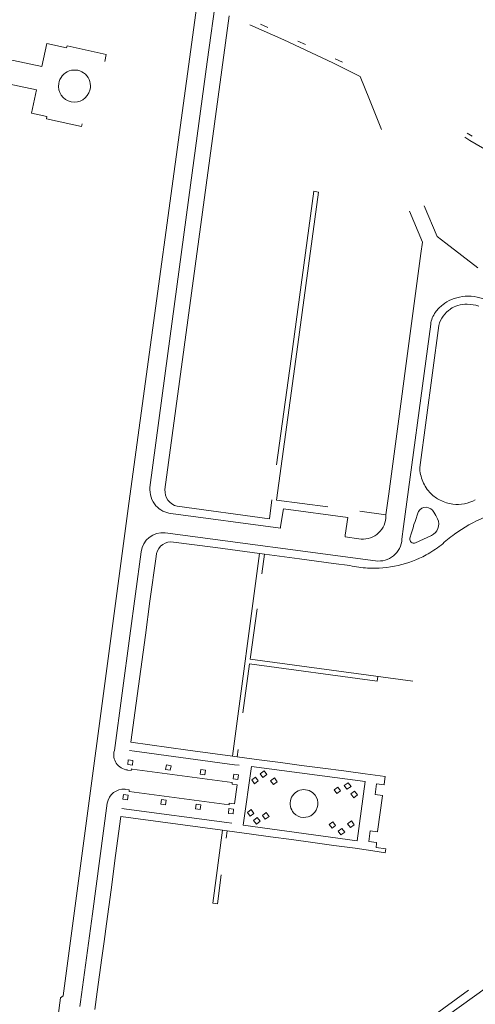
# Model space of a CAD drawing. Extents: x 145000 to 155000, y 457500 to 470000.
# Tile 539 of 548: x 154337 to 154452, y 468110 to 468359. Entities that reach past the tile are written whole.
import ezdxf

# ---------------------------------------------------------------- set-up
doc = ezdxf.new("R2010")
doc.units = 0
doc.header["$LTSCALE"] = 0.2
doc.header["$MEASUREMENT"] = 0
doc.layers.add('kant verharding', color=252, linetype='Continuous', lineweight=0)

msp = doc.modelspace()

# ---------------------------------------------------------------- linework, layer by layer
at = {"layer": 'kant verharding', "linetype": 'Continuous', "lineweight": 0}
for p, q in [((154385.74, 468391.64), (154364.56, 468236.78)), ((154373.73, 468240.3), (154389.95, 468360.19)), ((154397.88, 468358.08), (154399.78, 468357.24)), ((154407.35, 468353.81), (154409.25, 468352.92)), ((154343.83, 468353.17), (154342.56, 468347.38)), ((154348.8, 468352.13), (154343.83, 468353.17)), ((154348.95, 468352.59), (154348.8, 468352.13)), ((154358.83, 468350.45), (154348.95, 468352.59)), ((154342.56, 468347.38), (154333.78, 468349.27)), ((154358.49, 468348.63), (154358.83, 468350.45)), ((154416.75, 468349.35), (154418.59, 468348.45)), ((154450.15, 468330.48), (154451.41, 468329.72)), ((154448.79, 468299.52), (154444.75, 468302.64)), ((154437.77, 468294.99), (154438.45, 468300.04)), ((154452.83, 468296.4), (154448.79, 468299.52)), ((154437.1, 468289.93), (154437.77, 468294.99)), ((154436.42, 468284.88), (154437.1, 468289.93)), ((154435.75, 468279.82), (154436.42, 468284.88)), ((154438.15, 468245.92), (154442.96, 468281.86)), ((154435.07, 468274.76), (154435.75, 468279.82)), ((154434.39, 468269.64), (154435.07, 468274.76)), ((154433.7, 468264.51), (154434.39, 468269.64)), ((154433.02, 468259.45), (154433.7, 468264.51)), ((154432.34, 468254.4), (154433.02, 468259.45)), ((154431.67, 468249.34), (154432.34, 468254.4)), ((154430.99, 468244.29), (154431.67, 468249.34)), ((154430.31, 468239.23), (154430.99, 468244.29)), ((154401.97, 468237.65), (154414.88, 468235.92)), ((154402.98, 468230.93), (154403.74, 468235.41)), ((154419.95, 468233.23), (154403.74, 468235.41)), ((154429.63, 468233.92), (154429.59, 468233.06)), ((154437.8, 468234.57), (154437.86, 468234.72)), ((154419.95, 468233.23), (154419.31, 468228.73)), ((154373.77, 468229.36), (154427, 468222.27)), ((154433.67, 468227.72), (154434.1, 468230.92)), ((154435.7, 468227.97), (154435.78, 468228.26)), ((154441.1, 468228.65), (154437.08, 468226.81)), ((154390.77, 468172.84), (154397.67, 468224.12)), ((154398.2, 468218.97), (154398.88, 468223.96)), ((154369.93, 468212.08), (154371.46, 468223.34)), ((154416.37, 468221.62), (154407.75, 468222.78)), ((154420.48, 468221.07), (154416.37, 468221.62)), ((154368.77, 468203.47), (154369.93, 468212.08)), ((154367.6, 468194.84), (154368.77, 468203.47)), ((154366.44, 468186.22), (154367.6, 468194.84)), ((154366.03, 468174.08), (154364.73, 468174.26)), ((154391.34, 468170.65), (154366.03, 468174.08)), ((154391.98, 468172.66), (154392.23, 468174.55)), ((154402.94, 468171.21), (154397.59, 468171.92)), ((154365.46, 468169.57), (154390.73, 468166.16)), ((154391.34, 468170.65), (154392.49, 468170.51)), ((154408.29, 468170.5), (154402.94, 468171.21)), ((154413.65, 468169.79), (154408.29, 468170.5)), ((154418.99, 468169.08), (154413.65, 468169.79)), ((154424.36, 468168.37), (154418.99, 468169.08)), ((154429.45, 468167.67), (154424.36, 468168.37)), ((154429.45, 468167.67), (154429.19, 468165.75)), ((154389.93, 468160.52), (154364.63, 468163.91)), ((154428.73, 468162.75), (154427.51, 468153.78)), ((154364.02, 468159.43), (154362.82, 468159.59)), ((154364.02, 468159.43), (154389.36, 468156.03)), ((154362.57, 468157.53), (154361.24, 468147.67)), ((154377.02, 468155.58), (154362.57, 468157.53)), ((154388.26, 468154.09), (154377.02, 468155.58)), ((154388.85, 468154.01), (154388.26, 468154.09)), ((154389.45, 468153.92), (154388.85, 468154.01)), ((154389.36, 468156.03), (154390.67, 468155.86)), ((154389.2, 468152.08), (154389.45, 468153.92)), ((154395.06, 468153.16), (154389.45, 468153.92)), ((154400.41, 468152.43), (154395.06, 468153.16)), ((154405.77, 468151.71), (154400.41, 468152.43)), ((154411.12, 468150.98), (154405.77, 468151.71)), ((154416.47, 468150.25), (154411.12, 468150.98)), ((154421.8, 468149.52), (154416.47, 468150.25)), ((154427.43, 468148.73), (154421.8, 468149.52)), ((154361.24, 468147.67), (154360.09, 468139.03)), ((154427.43, 468148.73), (154429.44, 468148.4)), ((154360.09, 468139.03), (154358.93, 468130.41)), ((154358.93, 468130.41), (154358.33, 468125.94)), ((154358.33, 468125.94), (154357.77, 468121.78)), ((154357.77, 468121.78), (154356.61, 468113.15)), ((154356.61, 468113.15), (154356.01, 468108.73)), ((154437.32, 468104.03), (154450.51, 468113.56)), ((154352.35, 468110.61), (154352.22, 468109.44))]:
    msp.add_line(p, q, dxfattribs=at)
at = {"layer": 'kant verharding', "linetype": 'Continuous', "lineweight": 0, "flags": 128}
for points in [[(154389.27, 468383.74), (154384.4, 468348.52), (154380.22, 468317.33), (154374.48, 468274.75), (154369.9, 468240.85)], [(154395.15, 468357.94), (154403.8, 468354.09), (154416.15, 468348.3), (154423.08, 468344.82), (154425.48, 468339.05), (154428.53, 468331.42)], [(154332.45, 468343.34), (154341.24, 468341.44), (154339.96, 468335.57)], [(154339.96, 468335.57), (154343.86, 468334.71), (154343.74, 468334.17), (154352.62, 468332.21), (154352.8, 468332.9)], [(154449.54, 468329.49), (154450.81, 468328.68), (154457.85, 468324.56), (154466.68, 468319.17), (154475.39, 468313.61), (154486.01, 468306.53), (154494.51, 468300.63), (154502.87, 468294.57), (154511.12, 468288.35), (154519.23, 468281.95), (154526.48, 468276.03)], [(154401.96, 468246.58), (154405.64, 468273.39), (154411.36, 468315.78), (154412.54, 468315.6), (154406.85, 468273.32), (154401.97, 468237.65)], [(154444.75, 468302.64), (154442.57, 468304.32), (154439.31, 468312.08)], [(154438.45, 468300.04), (154438.83, 468302.9), (154435.54, 468310.73)], [(154440.96, 468282.14), (154440.58, 468279), (154434.1, 468230.92)], [(154423.04, 468234.81), (154429.63, 468233.92), (154430.31, 468239.23)], [(154364.56, 468236.78), (154347.99, 468112.13), (154347.33, 468111.62), (154346.09, 468102.7)], [(154376.8, 468236.06), (154400.14, 468232.9), (154400.75, 468237.66)], [(154402.98, 468230.93), (154402.93, 468230.54), (154375.25, 468234.26)], [(154441.7, 468234.55), (154442.28, 468233.73), (154442.66, 468232.89)], [(154422.74, 468227.84), (154419.27, 468228.34), (154419.31, 468228.73)], [(154398.28, 468224.04), (154397.67, 468224.12), (154386.49, 468225.61), (154375.21, 468227.11)], [(154367.67, 468224.53), (154364.83, 468203.3), (154360.92, 468174.27)], [(154407.75, 468222.78), (154398.88, 468223.96), (154398.28, 468224.04)], [(154436.42, 468191.83), (154395.28, 468197.37), (154397.02, 468210.11)], [(154393.42, 468183.79), (154395.09, 468196.17), (154427.42, 468191.83), (154427.58, 468193.02)], [(154391.41, 468172.75), (154390.77, 468172.84), (154379.54, 468174.38), (154365.11, 468176.33), (154366.44, 468186.22)], [(154365.49, 468170.56), (154365.61, 468171.71), (154364.44, 468171.86), (154364.29, 468170.71), (154365.49, 468170.56)], [(154397.59, 468171.92), (154391.98, 468172.66), (154391.41, 468172.75)], [(154365.46, 468169.57), (154365.26, 468169.59), (154365.19, 468169.21), (154364.21, 468169.32)], [(154373.9, 468169.41), (154375.08, 468169.25), (154375.26, 468170.42), (154374.08, 468170.6), (154373.9, 468169.41)], [(154382.65, 468168.23), (154383.83, 468168.08), (154384, 468169.24), (154382.83, 468169.41), (154382.65, 468168.23)], [(154395.58, 468170.24), (154424.36, 468166.41), (154422.35, 468151.4), (154393.5, 468155.33), (154395.58, 468170.24)], [(154398.52, 468167.44), (154399.5, 468168.15), (154398.78, 468169.13), (154397.83, 468168.38), (154398.52, 468167.44)], [(154392.14, 468166.96), (154392.29, 468168.12), (154391.14, 468168.28), (154390.96, 468167.11), (154392.14, 468166.96)], [(154396.64, 468167.53), (154395.7, 468166.8), (154396.39, 468165.84), (154397.29, 468166.58), (154396.64, 468167.53)], [(154401.4, 468167.33), (154400.45, 468166.61), (154401.18, 468165.65), (154402.12, 468166.37), (154401.4, 468167.33)], [(154363.67, 468164.43), (154364.68, 468164.32), (154364.63, 468163.91)], [(154389.93, 468160.52), (154389.98, 468160.93), (154391.31, 468160.79), (154392.01, 468165.57), (154390.69, 468165.76), (154390.73, 468166.16)], [(154417.41, 468164.96), (154416.49, 468164.28), (154417.18, 468163.34), (154418.14, 468164.06), (154417.41, 468164.96)], [(154420.79, 468165.14), (154419.75, 468164.49), (154419.08, 468165.38), (154420.05, 468166.1), (154420.79, 468165.14)], [(154421.48, 468162.26), (154422.43, 468163.01), (154421.7, 468163.94), (154420.78, 468163.25), (154421.48, 468162.26)], [(154429.19, 468165.75), (154429.16, 468165.54), (154427.25, 468165.83), (154426.86, 468163.1)], [(154364.41, 468162.98), (154363.23, 468163.12), (154363.07, 468161.97), (154364.24, 468161.79), (154364.41, 468162.98)], [(154374.01, 468161.7), (154372.83, 468161.85), (154372.67, 468160.68), (154373.83, 468160.53), (154374.01, 468161.7)], [(154426.86, 468163.1), (154428.74, 468162.86), (154428.73, 468162.75)], [(154359.13, 468160.92), (154355.37, 468132.9), (154352.35, 468110.61)], [(154382.76, 468160.53), (154381.6, 468160.68), (154381.44, 468159.49), (154382.61, 468159.34), (154382.76, 468160.53)], [(154389.92, 468159.57), (154391.1, 468159.4), (154390.94, 468158.2), (154389.77, 468158.35), (154389.92, 468159.57)], [(154395.51, 468159.3), (154394.56, 468158.57), (154395.29, 468157.61), (154396.24, 468158.33), (154395.51, 468159.3)], [(154396.15, 468156.56), (154396.87, 468155.61), (154397.82, 468156.36), (154397.08, 468157.27), (154396.15, 468156.56)], [(154398.38, 468157.8), (154399.1, 468156.86), (154400.04, 468157.58), (154399.32, 468158.54), (154398.38, 468157.8)], [(154388.26, 468154.09), (154385.82, 468135.61), (154386.98, 468135.47), (154387.95, 468142.8)], [(154416.19, 468156.22), (154415.26, 468155.53), (154415.98, 468154.58), (154416.9, 468155.25), (154416.19, 468156.22)], [(154417.5, 468153.82), (154418.25, 468152.91), (154419.18, 468153.61), (154418.45, 468154.56), (154417.5, 468153.82)], [(154419.92, 468155.68), (154420.64, 468154.75), (154421.59, 468155.46), (154420.87, 468156.43), (154419.92, 468155.68)], [(154425.65, 468153.9), (154425.3, 468151.2), (154427.26, 468150.95), (154427.24, 468150.74)], [(154427.51, 468153.78), (154427.49, 468153.68), (154425.65, 468153.9)], [(154427.24, 468150.74), (154427.13, 468149.7), (154429.57, 468149.33), (154429.44, 468148.4)], [(154398.13, 468071.09), (154408.6, 468079.54), (154419.2, 468087.79), (154423.16, 468090.85), (154427.13, 468093.89), (154436.35, 468100.76), (154440.58, 468103.83), (154444.82, 468106.9), (154455.33, 468114.45), (154463.95, 468120.45), (154474.58, 468127.64)]]:
    msp.add_lwpolyline(points, dxfattribs=at)
at = {"layer": 'kant verharding', "linetype": 'Continuous', "lineweight": 0}
for centre, radius, start, end in [((154350.85, 468342.46), 4.03, 344.9465, 171.51), ((154350.83, 468342.39), 4.03, 170.3831, 346.0734), ((154450.3, 468278.66), 10.57, 97.3686, 113.0125), ((154450.42, 468277.79), 11.45, 82.3079, 97.3871), ((154450.53, 468278.41), 10.82, 67.3442, 82.453), ((154450.27, 468279.2), 10.09, 128.5999, 143.7197), ((154449.88, 468279.66), 9.48, 113.0832, 128.536), ((154449.43, 468281.08), 6.02, 105.6485, 125.2011), ((154450.09, 468278.87), 8.33, 89.3908, 105.9437), ((154450.1, 468276.96), 10.24, 73.0815, 89.5598), ((154447.02, 468281.49), 6.1, 158.4639, 173.8715), ((154447.14, 468281.48), 6.21, 143.6087, 158.7514), ((154450.38, 468279.65), 7.74, 144.1162, 163.4062), ((154450.35, 468279.69), 7.69, 124.8771, 144.2787), ((154448.34, 468246.34), 10.2, 182.3918, 203.0332), ((154448.31, 468246.33), 10.17, 203.0481, 223.7581), ((154376.28, 468240.39), 6.39, 175.8326, 198.3434), ((154377.76, 468239.99), 4.04, 175.564, 256.2376), ((154446.82, 468244.89), 8.09, 223.6669, 244.483), ((154376.32, 468240.4), 6.44, 198.2979, 220.6625), ((154375.69, 468239.85), 5.6, 220.6473, 243.1002), ((154447.94, 468247.2), 10.66, 244.3784, 262.472), ((154447.78, 468245.76), 9.22, 262.3111, 280.5521), ((154447.79, 468245.83), 9.28, 280.3672, 298.4868), ((154375.69, 468239.85), 5.6, 243.0285, 265.4562), ((154505.79, 468209.26), 72.55, 159.5837, 164.8203), ((154439.74, 468233.69), 2.14, 23.5356, 151.4814), ((154423.77, 468233.59), 5.84, 259.8019, 354.8161), ((154439.76, 468231.55), 3.2, 294.8257, 24.6418), ((154470.01, 468197.25), 39.23, 113.2508, 126.0157), ((154373.21, 468223.8), 5.59, 84.1991, 172.5527), ((154469.67, 468197.63), 38.72, 125.9392, 132.3801), ((154375.48, 468223.09), 4.03, 93.8214, 176.4528), ((154427.78, 468228.12), 5.91, 262.3933, 356.1116), ((154436.66, 468227.72), 0.995, 165.0754, 294.6126), ((154426.72, 468247.86), 27.41, 298.4325, 307.9327), ((154426.6, 468247.99), 27.59, 282.7876, 298.5216), ((154426.49, 468247.57), 27.17, 257.2257, 266.8346), ((154426.58, 468247.86), 27.46, 266.6736, 282.8734), ((154364.65, 468173.18), 3.88, 163.6147, 263.4715), ((154363.25, 468160.29), 4.17, 84.2706, 171.1847), ((154408.9, 468160.83), 3.52, 37.266, 223.0659), ((154408.89, 468160.84), 3.52, 223.3417, 36.9902)]:
    msp.add_arc(centre, radius, start, end, dxfattribs=at)

doc.saveas('drawing.dxf')
